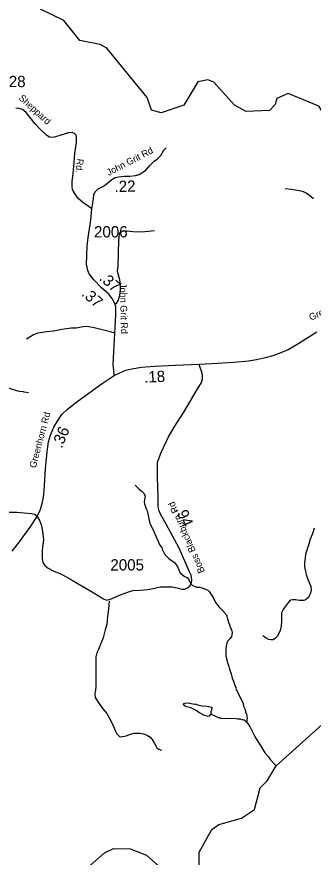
# Model space of a CAD drawing. Extents: x 1248089 to 1457196, y 820910 to 988753.
# Drawn here: x 1398056 to 1401339, y 919339 to 928641 of the extents above; entities that cross this region are included whole.
import ezdxf

# ---------------------------------------------------------------- set-up
doc = ezdxf.new("R2010")
doc.units = 0
for name, color, linetype in [('Exist Hydrographic Creek Single Shore', 7, 'Continuous'), ('Exist Hydrographic Misc Water Feature', 7, 'Continuous'), ('Exist Road Non-System Type 51', 7, 'Continuous'), ('Exist Road Secondary Type 41 Attributed', 7, 'Continuous'), ('Exist Road Secondary Type 51 Attributed', 7, 'Continuous'), ('Exist Road Secondary Type 51 Label', 7, 'Continuous'), ('Prop GRAU CAT1 Cell', 7, 'Continuous'), ('Prop Lane Lines', 7, 'Continuous')]:
    doc.layers.add(name, color=color, linetype=linetype)

msp = doc.modelspace()

# ---------------------------------------------------------------- linework, layer by layer
at = {"layer": 'Exist Hydrographic Creek Single Shore'}
for points in [[(1400072.6, 919101.6), (1400076.1, 919393.4), (1400215.9, 919644.4), (1400294, 919699.4), (1400543.9, 919772.5), (1400687.5, 919868.1), (1400750.7, 920107.2), (1400827.9, 920183.7), (1400929.8, 920350.4), (1401474, 920840.7)], [(1398712.9, 919110.1), (1399026.9, 919386.1), (1399127.9, 919433.3), (1399310.9, 919429.6), (1399492.9, 919360.2), (1399763.9, 919121.8)]]:
    msp.add_lwpolyline(points, dxfattribs=at)
at = {"layer": 'Exist Hydrographic Misc Water Feature'}
for points in [[(1402105.9, 927101.5), (1401775.9, 927275.6), (1401488.9, 927514.4), (1401399.9, 927650.8), (1401060.9, 927792.3), (1400934.9, 927735.7), (1400916.9, 927670.4), (1400856.9, 927602.6), (1400597.9, 927591.4), (1400465.8, 927663), (1400237.8, 927917.1), (1400171.8, 927944.7), (1400062.8, 927920.7), (1399907.8, 927664.4), (1399655.8, 927577.6), (1399547.8, 927606), (1399500.8, 927748.1), (1399052.8, 928292.2), (1398978.8, 928333.1), (1398754.8, 928380.4), (1398575.8, 928600.6), (1398319.8, 928723.9)], [(1398186.9, 924477.6), (1398139, 924484.8), (1398131.1, 924489), (1398083.2, 924494.2), (1397948.2, 924533.6)], [(1399366.5, 923458.1), (1399411.4, 923413), (1399444.7, 923386.1), (1399462.2, 923367.7), (1399479.4, 923335.3), (1399470.5, 923295.5), (1399468, 923271.5), (1399469.4, 923249.5), (1399488.1, 923195), (1399499.5, 923172.7), (1399528.2, 923034), (1399560.4, 922976), (1399640.4, 922791.2), (1399661.7, 922762.7), (1399665.3, 922746.6), (1399695.9, 922687.7), (1399744.8, 922640.6), (1399801.8, 922599.6), (1399838.2, 922548.6), (1399863.1, 922489.5), (1399910.2, 922450.4), (1399947.7, 922429.5), (1399967.1, 922402.9), (1399972.7, 922386.8), (1399988, 922360.5), (1399999.8, 922348.2), (1400047.2, 922329), (1400079.2, 922328.2), (1400111, 922319.3), (1400172.4, 922293.8), (1400186.2, 922281.5), (1400232.5, 922214), (1400257.5, 922159.7), (1400297.5, 922106.7), (1400329.3, 922073.5)], [(1400329.3, 922073.5), (1400375.9, 922024.7), (1400383.6, 922008.5), (1400390.7, 921972.3), (1400398.3, 921956.1), (1400398.1, 921948.1), (1400413.4, 921915.7), (1400413.1, 921907.7), (1400439.6, 921843.1), (1400441.1, 921823), (1400434.2, 921783.2), (1400419.6, 921759.6), (1400397.1, 921736.2), (1400384.4, 921712.4), (1400380, 921696.5), (1400372.9, 921648.7), (1400373, 921568.8), (1400391, 921488.3), (1400402.5, 921464), (1400406, 921443.9), (1400413.6, 921427.7), (1400413.4, 921419.7), (1400432.1, 921367.2), (1400443, 921318.9), (1400458.2, 921286.5), (1400469.4, 921254.2), (1400469.2, 921246.3), (1400484.4, 921213.9), (1400484.2, 921205.9), (1400533.7, 921100.6), (1400564.3, 921043.8), (1400567.6, 921011.7), (1400582.7, 920979.4), (1400590, 920947.2), (1400601.4, 920922.9), (1400606.3, 920878.8), (1400601.8, 920837.8)], [(1400209.3, 920922.7), (1400197.1, 920915.1), (1400186.9, 920901.2), (1400176.7, 920897.5), (1400129.1, 920910.7), (1400073.8, 920940.1), (1400044.3, 920960.8), (1400006.7, 920981.8), (1399975.1, 920994.5), (1399935.3, 921003.5), (1399919.5, 921011.9), (1399905.7, 921022.3), (1399903.9, 921028.3), (1399908.1, 921040.2), (1399932.3, 921045.7), (1399972.2, 921042.6), (1400020, 921033.5), (1400028.1, 921035.2), (1400059.7, 921024.4), (1400107.6, 921015.2), (1400163.5, 921009.9), (1400217.5, 920999.4), (1400214.4, 920964.6), (1400205.9, 920948.8), (1400209.3, 920922.7)], [(1400209.3, 920922.7), (1400296.4, 920882.5), (1400312.4, 920882.1), (1400320.3, 920877.9), (1400486.3, 920873.8), (1400500.1, 920869.4), (1400530.1, 920868.7), (1400544, 920864.3), (1400560, 920864), (1400575.9, 920857.5), (1400601.8, 920837.8)], [(1400601.8, 920837.8), (1400638.1, 920786), (1400683.7, 920688.9), (1400706.8, 920648.3), (1400757, 920575), (1400805.1, 920493.8), (1400844, 920448.8), (1400867.2, 920416.3), (1400929.8, 920350.4)]]:
    msp.add_lwpolyline(points, dxfattribs=at)
at = {"layer": 'Exist Road Non-System Type 51'}
for points in [[(1401028.3, 926739), (1401100.2, 926733.6), (1401166.1, 926722.3), (1401201.9, 926715.5), (1401229.8, 926707), (1401261.5, 926692.3), (1401299, 926665.5), (1401344.3, 926630.6)], [(1399143, 925467.5), (1399160, 925469.4), (1399179.6, 925497.7), (1399197, 925554.4), (1399205.8, 925621.9), (1399205.8, 925676.4), (1399199.2, 925728.7), (1399173.1, 925822.4), (1399179.6, 925883.4), (1399186.2, 926162.4), (1399194.9, 926240.8), (1399203.6, 926258.2), (1399229.7, 926271.3), (1399273.3, 926273.5), (1399340.8, 926264.8), (1399410.5, 926262.6), (1399475.8, 926264.8), (1399582.5, 926275.7)], [(1399143, 925140.8), (1399095.6, 925152.7), (1398913.6, 925197.6), (1398833.2, 925211.8), (1398793, 925209.5), (1398752.8, 925202.4), (1398715, 925195.3), (1398658.3, 925195.3), (1398554.3, 925181.1), (1398462.1, 925159.8), (1398386.4, 925152.7), (1398339.2, 925145.6), (1398289.5, 925140.9), (1398239.9, 925119.6), (1398164.2, 925074.6)], [(1401350.9, 922980.1), (1401331.6, 922918.4), (1401306.4, 922858.9), (1401289.3, 922803.2), (1401274.2, 922747.5), (1401255.1, 922693.8), (1401250.2, 922649.9), (1401243.2, 922602), (1401242.3, 922556), (1401249.5, 922517.8), (1401260.6, 922469.6), (1401275.6, 922423.2), (1401302.4, 922362.6), (1401311.9, 922334.4), (1401315.1, 922296.3), (1401310.4, 922262.4), (1401299.9, 922238.6), (1401289.5, 922216.8), (1401273.2, 922201.1), (1401252.9, 922187.5), (1401234.7, 922179.9), (1401210.7, 922180.4), (1401182.6, 922178.9), (1401144.8, 922185.7), (1401112.8, 922188.3), (1401082.7, 922182.9), (1401055.9, 922147.5), (1401023, 922104.1), (1401006.5, 922080.4), (1400989.8, 922044.7), (1400989.2, 922014.7), (1400989.9, 921950.6), (1400984.9, 921898.7), (1400973.8, 921846.9), (1400959.2, 921815.2), (1400938.5, 921781.6), (1400922.1, 921761.9), (1400895.7, 921746.4), (1400869.7, 921742.9), (1400843.8, 921749.5), (1400818, 921762), (1400780.5, 921788.8)], [(1399081, 922171.2), (1399071.3, 922087.4), (1399061.6, 922003.5), (1399053.9, 921919.6), (1399036.6, 921855.9), (1399012.8, 921766.3), (1398987.6, 921704.8), (1398960.2, 921637.3), (1398943.4, 921599.6), (1398932.5, 921555.8), (1398930.1, 921533.8), (1398930.2, 921439.8), (1398930.4, 921353.7), (1398930.9, 921275.6), (1398930, 921231.6), (1398927, 921183.6), (1398920.4, 921151.8), (1398923.5, 921107.7), (1398964.3, 921044.8), (1399009, 920979.9), (1399052, 920929), (1399092.6, 920856.1), (1399131, 920777.3), (1399148.1, 920732.9), (1399165.5, 920702.5), (1399181.2, 920686.2), (1399193, 920673.9), (1399212.9, 920669.5), (1399269.2, 920682.4), (1399315.6, 920701.5), (1399357.9, 920712.7), (1399421.9, 920711.4), (1399473.7, 920702.3), (1399505.4, 920685.7), (1399533.1, 920669.1), (1399556.6, 920642.6), (1399581.7, 920596.1), (1399595.2, 920571.8), (1399608.7, 920547.5), (1399630.4, 920533), (1399658.3, 920524.5)]]:
    msp.add_lwpolyline(points, dxfattribs=at)
at = {"layer": 'Exist Road Secondary Type 41 Attributed'}
for points in [[(1398887, 926516.7), (1398845.9, 926545.4), (1398787.6, 926584.8), (1398733.8, 926632.9), (1398697.4, 926683.9), (1398672.6, 926730.5), (1398668.2, 926765.5), (1398669.7, 926819.4), (1398678.4, 926874.8), (1398687.2, 926984.1), (1398700.4, 927129.1), (1398716.4, 927251.5), (1398719.4, 927302.5), (1398713.5, 927331.7), (1398694.6, 927350.6), (1398668.4, 927362.3), (1398630.5, 927357.9), (1398544.6, 927330.2), (1398474.7, 927308.3), (1398447, 927304), (1398417.9, 927309.8), (1398387.3, 927328.8), (1398316, 927397.2), (1398255.3, 927460.6), (1398160.7, 927580.1), (1398118.4, 927615.1), (1398080.6, 927626.8), (1398047.1, 927631.1)], [(1398280.5, 923109.8), (1398309.6, 923064.6), (1398327.1, 923020.9), (1398340.2, 922946.5), (1398350.4, 922850.4), (1398338.7, 922736.7), (1398337.3, 922644.9), (1398346, 922601.1), (1398367.9, 922567.6), (1398404.3, 922537), (1398466.9, 922505), (1398545.2, 922473.6), (1398679.2, 922397.8), (1398900.5, 922268.1), (1399018.5, 922198.2), (1399053.4, 922185), (1399078.2, 922189.4), (1399113.1, 922201.1), (1399194.7, 922239), (1399303.9, 922281.2), (1399340.3, 922290), (1399423.3, 922295.8), (1399507.8, 922300.2), (1399579.8, 922317.5), (1399645.4, 922332), (1399702.2, 922332), (1399777.9, 922330.6), (1399833.2, 922320.4), (1399884.2, 922307.3), (1399916.2, 922307.3), (1399945.4, 922320.4), (1399973, 922342.2), (1399990.5, 922375.8), (1399994.9, 922410.7), (1399986.1, 922458.8), (1399967.2, 922505.5), (1399853.6, 922757.6), (1399709.6, 923026.4), (1399647, 923135.7), (1399629.5, 923180.9), (1399622.2, 923223.1), (1399623.7, 923336.8), (1399616.5, 923538.5), (1399613.6, 923679.9), (1399616.5, 923710.5), (1399655.8, 923818.3), (1399731.4, 923983.3), (1399798.4, 924097), (1399906.1, 924266.1), (1400052.9, 924516), (1400100.9, 924594.7), (1400112.6, 924634), (1400114, 924676.3), (1400103.8, 924717.1), (1400087.8, 924760.8), (1400075.3, 924796)]]:
    msp.add_lwpolyline(points, dxfattribs=at)
at = {"layer": 'Exist Road Secondary Type 51 Attributed'}
for points in [[(1398887, 926516.7), (1398904.2, 926628.1), (1398908.6, 926671.8), (1398923.2, 926705.4), (1398953.7, 926731.6), (1399007.6, 926763.6), (1399044, 926784.1), (1399109.6, 926839.4), (1399144.5, 926862.8), (1399185.3, 926870), (1399245, 926877.3), (1399309.1, 926878.8), (1399371.7, 926883.2), (1399411, 926896.3), (1399482.4, 926940), (1399529, 926993.9), (1399577, 927042), (1399616.3, 927068.2), (1399652.8, 927107.6), (1399684.6, 927165.6), (1399709, 927191.6)], [(1399135.3, 924670), (1399129.9, 924728.3), (1399125.5, 924792.4), (1399143, 925140.8), (1399151.8, 925339.2), (1399153.2, 925431.1), (1399143, 925467.5), (1399112.5, 925524.3), (1399074.6, 925571), (1398994.5, 925640.9), (1398908.6, 925728.4), (1398859.1, 925796.9), (1398841.6, 925831.8), (1398828.5, 925903.3), (1398837.6, 926103.5), (1398847.7, 926198.2), (1398876.8, 926391.4), (1398887, 926516.7)], [(1400075.3, 924796), (1400216.5, 924802.8), (1400457.9, 924816.5), (1400624.2, 924834.7), (1400713, 924848.4), (1400811.9, 924870.7), (1400896.2, 924893.5), (1400982.8, 924925.4), (1401062.5, 924957.3), (1401149, 925009.7), (1401378.4, 925152.6)], [(1399135.3, 924670), (1399199, 924702), (1399265.1, 924729.3), (1399328.8, 924745.3), (1399435.9, 924763.5), (1399581.6, 924774.9), (1399809.4, 924786.3), (1400075.3, 924796)], [(1398280.5, 923109.8), (1398314.7, 923181.1), (1398336.5, 923254), (1398352.6, 923323.9), (1398359.8, 923392.8), (1398375.8, 923637.6), (1398393.3, 923827.1), (1398407.9, 923934.9), (1398429.1, 924009.5), (1398467, 924099.9), (1398507.8, 924164), (1398555.8, 924238.4), (1398618.4, 924296.6), (1398736.4, 924391.4), (1398989.8, 924573.6), (1399135.3, 924670)], [(1398280.5, 923109.8), (1398255, 923130.8), (1398218.6, 923138.1), (1398137, 923145.4), (1398058.4, 923155.6), (1397971, 923154.1), (1397789, 923149.8), (1397646.3, 923152.7), (1397602.6, 923155.6), (1397551.6, 923168.7), (1397497.2, 923186.2)], [(1398006, 922724.7), (1398086.1, 922828.2), (1398211.3, 923003.1), (1398280.5, 923109.8)]]:
    msp.add_lwpolyline(points, dxfattribs=at)

# ---------------------------------------------------------------- texts
at = {"layer": 'Exist Road Secondary Type 51 Label'}
for s, rotation, p in [('Sheppard', 317.3914, (1398072, 927734)), ('John Grit Rd', 27.37485, (1399074.4, 926878.9)), ('Rd.', 263.66598, (1398723.5, 927073.4)), ('John Grit Rd', 271.40423, (1399197.1, 925693)), ('Greenhorn Rd', 24.26319, (1401313.5, 925276)), ('Greenhorn Rd', 75.04823, (1398265.7, 923641)), ('Boss Blackburn Rd', 113.72006, (1400140.5, 922501.2))]:
    msp.add_text(s, height=75, rotation=rotation, dxfattribs=at).set_placement(p)
at = {"layer": 'Prop GRAU CAT1 Cell'}
for s, rotation, p in [('.22', 1.30307, (1399140.5, 926700.7)), ('.37', 318.86612, (1398961, 925735.5)), ('.37', 318.86612, (1398765.7, 925562.6)), ('.18', 2.86462, (1399470, 924589.8)), ('.36', 67.26461, (1398554.4, 923857.8)), ('.94', 294.25243, (1399807.4, 923193.2))]:
    msp.add_text(s, height=125, rotation=rotation, dxfattribs=at).set_placement(p)
at = {"layer": 'Prop Lane Lines'}
for s, p in [('2128', (1397781.8, 927862.6)), ('2006', (1398911.9, 926199.2)), ('2005', (1399092.8, 922512.1))]:
    msp.add_text(s, height=125, dxfattribs=at).set_placement(p)

doc.saveas('drawing.dxf')
